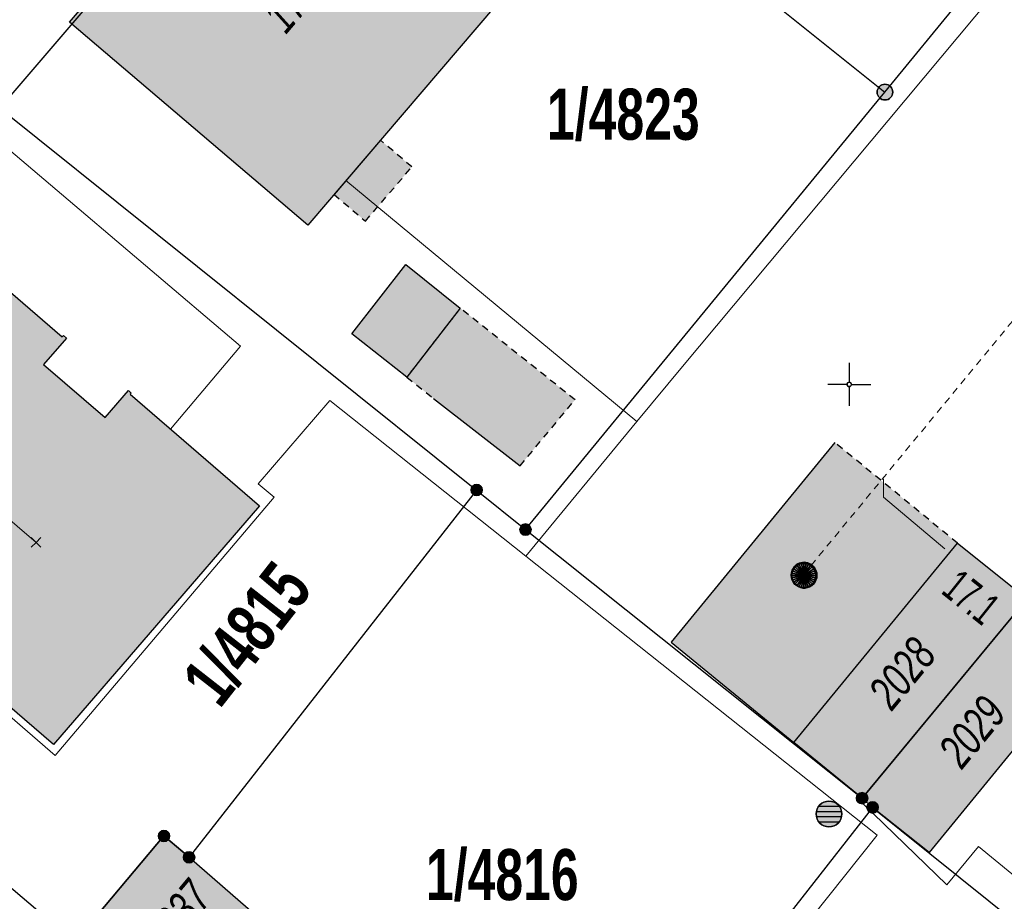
# Model space of a CAD drawing. Header units: metres. Extents: x 2695560 to 2696939, y 1260491 to 1262050.
# Tile 309 of 656: x 2695927 to 2695955, y 1260885 to 1260910. Entities that reach past the tile are written whole.
import ezdxf

# ---------------------------------------------------------------- set-up
doc = ezdxf.new("R2010")
doc.units = ezdxf.units.M
doc.linetypes.add('AUSGEZOGEN', pattern=[0])
doc.linetypes.add('VERDECKT2_S2', pattern=[0.36, 0.2, -0.16])
for name, color, linetype in [('XR$1$AV_Flächen (EO)', 7, 'AUSGEZOGEN'), ('XR$1$AV_Gebäudeflächen (BB)', 7, 'AUSGEZOGEN'), ('XR$1$AV_Gebäudeflächen (EO)', 7, 'AUSGEZOGEN'), ('XR$1$AV_Grenzpunkte', 7, 'AUSGEZOGEN'), ('XR$1$AV_Grundstück-Nr.', 7, 'AUSGEZOGEN'), ('XR$1$AV_Haus-Nr.', 7, 'AUSGEZOGEN'), ('XR$1$AV_Koordinatennetzpunkte', 7, 'AUSGEZOGEN'), ('XR$1$AV_Linien (BB)', 7, 'AUSGEZOGEN'), ('XR$1$AV_Versicherung-Nr.', 7, 'AUSGEZOGEN'), ('XR$1$AW_LK_Schachtdeckel', 24, 'AUSGEZOGEN'), ('XR$1$FM_LK_SW_TRASSEKNOTEN', 94, 'AUSGEZOGEN'), ('XR$1$Liegenschaftsgrenzen', 7, 'AUSGEZOGEN'), ('XR$1$PFAV', 255, 'AUSGEZOGEN'), ('XR$1$PFAW', 255, 'AUSGEZOGEN'), ('XR$1$PFWFM', 255, 'AUSGEZOGEN'), ('XR$1$RP_Abstandslinie', 7, 'AUSGEZOGEN')]:
    doc.layers.add(name, color=color, linetype=linetype)
for name, color, linetype, lineweight in [('XR$2$ABW-Linie-R-genau', 4, 'AUSGEZOGEN', 18), ('XR$2$ABW-Linie-R-ungenau', 4, 'VERDECKT2_S2', 18), ('XR$2$ABW-Punkt', 6, 'AUSGEZOGEN', 18), ('XR$2$KOM-Linie-U-genau', 91, 'AUSGEZOGEN', 18), ('XR$2$KOM-Punkt-U', 91, 'AUSGEZOGEN', 18), ('XR$2$WAS-Linie-genau', 5, 'AUSGEZOGEN', 18)]:
    doc.layers.add(name, color=color, linetype=linetype, lineweight=lineweight)
doc.styles.add('ARIAL', font='arial.ttf')

# ---------------------------------------------------------------- blocks, each defined once
blk = doc.blocks.new('BAV15')
at = {"layer": 'XR$1$PFAV', "transparency": 33554687}
blk.add_hatch(color=7, dxfattribs=at).paths.add_polyline_path([(0.5, 0), (0.49, 0.101), (0.459, 0.197), (0.41, 0.286), (0.344, 0.362), (0.264, 0.424), (0.174, 0.469), (0.076, 0.494), (-0.025, 0.499), (-0.125, 0.484), (-0.22, 0.449), (-0.306, 0.395), (-0.379, 0.326), (-0.437, 0.243), (-0.477, 0.15), (-0.497, 0.051), (-0.497, -0.051), (-0.477, -0.15), (-0.437, -0.243), (-0.379, -0.326), (-0.306, -0.395), (-0.22, -0.449), (-0.125, -0.484), (-0.025, -0.499), (0.076, -0.494), (0.174, -0.469), (0.264, -0.424), (0.344, -0.362), (0.41, -0.286), (0.459, -0.197), (0.49, -0.101)])
at = {"color": 7, "transparency": 33554687}
for start, end in [(90, 270), (270, 90)]:
    blk.add_arc((0, 0), 0.5, start, end, dxfattribs=at)
at = {"layer": 'XR$1$PFAV', "transparency": 33554687}
blk.add_circle((0, 0), 0.5, dxfattribs=at)
blk = doc.blocks.new('BAV2041')
at = {"color": 7, "transparency": 33554687}
for p, q in [((0, 0.5), (0, 0.05)), ((-0.05, 0), (-0.5, 0)), ((0.05, 0), (0.5, 0)), ((0, -0.05), (0, -0.5))]:
    blk.add_line(p, q, dxfattribs=at)
blk.add_circle((0, 0), 0.05, dxfattribs=at)
for start, end in [(90, 270), (270, 90)]:
    blk.add_arc((0, 0), 0.05, start, end, dxfattribs=at)
blk = doc.blocks.new('BAW2082')
at = {"layer": 'XR$1$PFAW', "transparency": 33554687}
blk.add_hatch(color=7, dxfattribs=at).paths.add_polyline_path([(0.509, -0.003), (0.499, 0.098), (0.469, 0.194), (0.42, 0.283), (0.354, 0.359), (0.274, 0.421), (0.183, 0.466), (0.085, 0.491), (-0.016, 0.496), (-0.116, 0.481), (-0.211, 0.446), (-0.297, 0.392), (-0.37, 0.323), (-0.428, 0.24), (-0.468, 0.147), (-0.488, 0.047), (-0.488, -0.054), (-0.468, -0.153), (-0.428, -0.246), (-0.37, -0.329), (-0.297, -0.398), (-0.211, -0.452), (-0.116, -0.487), (-0.016, -0.502), (0.085, -0.497), (0.183, -0.472), (0.274, -0.427), (0.354, -0.366), (0.42, -0.289), (0.469, -0.2), (0.499, -0.104)])
at = {"transparency": 33554687}
for start, end in [(91.1948, 268.8052), (268.8052, 91.1948)]:
    blk.add_arc((0.01, 0), 0.5, start, end, dxfattribs=at)
at = {"layer": 'XR$1$PFAW', "transparency": 33554687}
blk.add_circle((0.009, -0.003), 0.5, dxfattribs=at)
blk = doc.blocks.new('BWFM6')
at = {"layer": 'XR$1$PFWFM', "transparency": 33554687}
blk.add_hatch(color=7, dxfattribs=at).paths.add_polyline_path([(0.5, 0), (0.49, 0.101), (0.459, 0.197), (0.41, 0.286), (0.344, 0.362), (0.264, 0.424), (0.174, 0.469), (0.076, 0.494), (-0.025, 0.499), (-0.125, 0.484), (-0.22, 0.449), (-0.306, 0.395), (-0.379, 0.326), (-0.437, 0.243), (-0.477, 0.15), (-0.497, 0.051), (-0.497, -0.051), (-0.477, -0.15), (-0.437, -0.243), (-0.379, -0.326), (-0.306, -0.395), (-0.22, -0.449), (-0.125, -0.484), (-0.025, -0.499), (0.076, -0.494), (0.174, -0.469), (0.264, -0.424), (0.344, -0.362), (0.41, -0.286), (0.459, -0.197), (0.49, -0.101)])
at = {"color": 94, "transparency": 33554687}
for p, q in [((-0.484, 0.1), (0.486, 0.1)), ((-0.4, 0.3), (0.4, 0.3)), ((-0.487, -0.1), (0.487, -0.1)), ((-0.4, -0.3), (0.4, -0.3))]:
    blk.add_line(p, q, dxfattribs=at)
for start, end in [(90, 270), (270, 90)]:
    blk.add_arc((0, 0), 0.5, start, end, dxfattribs=at)
at = {"layer": 'XR$1$PFWFM', "transparency": 33554687}
blk.add_circle((0, 0, 0.993), 0.5, dxfattribs=at)
blk = doc.blocks.new('KOM-UNBEKANNT-U')
at = {"layer": 'XR$2$KOM-Punkt-U', "linetype": 'AUSGEZOGEN', "lineweight": 20, "transparency": 33554687}
for p, q in [((0, 0, 2500), (-141, 141, 2500)), ((-141, -141, 2500), (0, 0, 2500)), ((0, 0, 2500), (141, 141, 2500)), ((141, -141, 2500), (0, 0, 2500))]:
    blk.add_line(p, q, dxfattribs=at)
blk = doc.blocks.new('ABW-KONTROLLSCHACHT')
at = {"layer": 'XR$2$ABW-Punkt', "linetype": 'AUSGEZOGEN', "lineweight": 25, "transparency": 33554687}
for points in [[(-194, 291, 2500), (0, 0, 2500), (-247, 247, 2500)], [(-194, 291), (0, 0), (-247, 247)], [(-194, 291, 2500), (-194, 291), (-247, 247), (-247, 247, 2500)], [(-134, 323, 2500), (0, 0, 2500), (-194, 291, 2500)], [(-134, 323), (0, 0), (-194, 291)], [(-134, 323, 2500), (-134, 323), (-194, 291), (-194, 291, 2500)], [(-68, 343, 2500), (0, 0, 2500), (-134, 323, 2500)], [(-68, 343), (0, 0), (-134, 323)], [(-68, 343, 2500), (-68, 343), (-134, 323), (-134, 323, 2500)], [(0, 350, 2500), (0, 0, 2500), (-68, 343, 2500)], [(0, 350), (0, 0), (-68, 343)], [(0, 350, 2500), (0, 350), (-68, 343), (-68, 343, 2500)], [(68, 343, 2500), (0, 0, 2500), (0, 350, 2500)], [(68, 343), (0, 0), (0, 350)], [(68, 343, 2500), (68, 343), (0, 350), (0, 350, 2500)], [(134, 323, 2500), (0, 0, 2500), (68, 343, 2500)], [(134, 323), (0, 0), (68, 343)], [(194, 291, 2500), (0, 0, 2500), (134, 323, 2500)], [(194, 291), (0, 0), (134, 323)], [(247, 247, 2500), (0, 0, 2500), (194, 291, 2500)], [(247, 247), (0, 0), (194, 291)], [(134, 323, 2500), (134, 323), (68, 343), (68, 343, 2500)], [(194, 291, 2500), (194, 291), (134, 323), (134, 323, 2500)], [(247, 247, 2500), (247, 247), (194, 291), (194, 291, 2500)], [(-343, 68, 2500), (0, 0, 2500), (-350, 0, 2500)], [(-343, 68), (0, 0), (-350, 0)], [(-343, 68, 2500), (-343, 68), (-350, 0), (-350, 0, 2500)], [(-350, 0, 2500), (0, 0, 2500), (-343, -68, 2500)], [(-350, 0), (0, 0), (-343, -68)], [(-323, 134, 2500), (0, 0, 2500), (-343, 68, 2500)], [(-323, 134), (0, 0), (-343, 68)], [(-323, 134, 2500), (-323, 134), (-343, 68), (-343, 68, 2500)], [(-343, -68, 2500), (0, 0, 2500), (-323, -134, 2500)], [(-343, -68), (0, 0), (-323, -134)], [(-291, 194, 2500), (0, 0, 2500), (-323, 134, 2500)], [(-291, 194), (0, 0), (-323, 134)], [(-291, 194, 2500), (-291, 194), (-323, 134), (-323, 134, 2500)], [(-323, -134, 2500), (0, 0, 2500), (-291, -194, 2500)], [(-323, -134), (0, 0), (-291, -194)], [(-247, 247, 2500), (0, 0, 2500), (-291, 194, 2500)], [(-247, 247), (0, 0), (-291, 194)], [(-247, 247, 2500), (-247, 247), (-291, 194), (-291, 194, 2500)], [(-291, -194, 2500), (0, 0, 2500), (-247, -247, 2500)], [(-291, -194), (0, 0), (-247, -247)], [(-247, -247, 2500), (0, 0, 2500), (-194, -291, 2500)], [(-247, -247), (0, 0), (-194, -291)], [(-194, -291, 2500), (0, 0, 2500), (-134, -323, 2500)], [(-194, -291), (0, 0), (-134, -323)], [(-134, -323, 2500), (0, 0, 2500), (-68, -343, 2500)], [(-134, -323), (0, 0), (-68, -343)], [(-68, -343, 2500), (0, 0, 2500), (0, -350, 2500)], [(-68, -343), (0, 0), (0, -350)], [(291, 194, 2500), (0, 0, 2500), (247, 247, 2500)], [(291, 194), (0, 0), (247, 247)], [(323, 134, 2500), (0, 0, 2500), (291, 194, 2500)], [(323, 134), (0, 0), (291, 194)], [(343, 68, 2500), (0, 0, 2500), (323, 134, 2500)], [(343, 68), (0, 0), (323, 134)], [(350, 0, 2500), (0, 0, 2500), (343, 68, 2500)], [(350, 0), (0, 0), (343, 68)], [(0, -350, 2500), (0, 0, 2500), (68, -343, 2500)], [(68, -343, 2500), (0, 0, 2500), (134, -323, 2500)], [(134, -323, 2500), (0, 0, 2500), (194, -291, 2500)], [(194, -291, 2500), (0, 0, 2500), (247, -247, 2500)], [(247, -247, 2500), (0, 0, 2500), (291, -194, 2500)], [(291, -194, 2500), (0, 0, 2500), (323, -134, 2500)], [(323, -134, 2500), (0, 0, 2500), (343, -68, 2500)], [(343, -68, 2500), (0, 0, 2500), (350, 0, 2500)], [(0, -350), (0, 0), (68, -343)], [(68, -343), (0, 0), (134, -323)], [(134, -323), (0, 0), (194, -291)], [(194, -291), (0, 0), (247, -247)], [(247, -247), (0, 0), (291, -194)], [(291, -194), (0, 0), (323, -134)], [(323, -134), (0, 0), (343, -68)], [(343, -68), (0, 0), (350, 0)], [(291, 194, 2500), (291, 194), (247, 247), (247, 247, 2500)], [(323, 134, 2500), (323, 134), (291, 194), (291, 194, 2500)], [(343, 68, 2500), (343, 68), (323, 134), (323, 134, 2500)], [(350, 0, 2500), (350, 0), (343, 68), (343, 68, 2500)], [(-350, 0, 2500), (-350, 0), (-343, -68), (-343, -68, 2500)], [(-343, -68, 2500), (-343, -68), (-323, -134), (-323, -134, 2500)], [(-323, -134, 2500), (-323, -134), (-291, -194), (-291, -194, 2500)], [(-291, -194, 2500), (-291, -194), (-247, -247), (-247, -247, 2500)], [(-247, -247, 2500), (-247, -247), (-194, -291), (-194, -291, 2500)], [(194, -291, 2500), (194, -291), (247, -247), (247, -247, 2500)], [(247, -247, 2500), (247, -247), (291, -194), (291, -194, 2500)], [(291, -194, 2500), (291, -194), (323, -134), (323, -134, 2500)], [(323, -134, 2500), (323, -134), (343, -68), (343, -68, 2500)], [(343, -68, 2500), (343, -68), (350, 0), (350, 0, 2500)], [(-194, -291, 2500), (-194, -291), (-134, -323), (-134, -323, 2500)], [(-134, -323, 2500), (-134, -323), (-68, -343), (-68, -343, 2500)], [(-68, -343, 2500), (-68, -343), (0, -350), (0, -350, 2500)], [(0, -350, 2500), (0, -350), (68, -343), (68, -343, 2500)], [(68, -343, 2500), (68, -343), (134, -323), (134, -323, 2500)], [(134, -323, 2500), (134, -323), (194, -291), (194, -291, 2500)]]:
    blk.add_3dface(points, dxfattribs=at)
blk = doc.blocks.new('ABW-DECKEL')
at = {"layer": 'XR$2$ABW-Punkt', "linetype": 'AUSGEZOGEN', "lineweight": 25, "transparency": 33554687}
for points in [[(-194, 291, 2500), (0, 0, 2500), (-247, 247, 2500)], [(-194, 291), (0, 0), (-247, 247)], [(-194, 291, 2500), (-194, 291), (-247, 247), (-247, 247, 2500)], [(-134, 323, 2500), (0, 0, 2500), (-194, 291, 2500)], [(-134, 323), (0, 0), (-194, 291)], [(-134, 323, 2500), (-134, 323), (-194, 291), (-194, 291, 2500)], [(-68, 343, 2500), (0, 0, 2500), (-134, 323, 2500)], [(-68, 343), (0, 0), (-134, 323)], [(-68, 343, 2500), (-68, 343), (-134, 323), (-134, 323, 2500)], [(0, 350, 2500), (0, 0, 2500), (-68, 343, 2500)], [(0, 350), (0, 0), (-68, 343)], [(0, 350, 2500), (0, 350), (-68, 343), (-68, 343, 2500)], [(68, 343, 2500), (0, 0, 2500), (0, 350, 2500)], [(68, 343), (0, 0), (0, 350)], [(68, 343, 2500), (68, 343), (0, 350), (0, 350, 2500)], [(134, 323, 2500), (0, 0, 2500), (68, 343, 2500)], [(134, 323), (0, 0), (68, 343)], [(194, 291, 2500), (0, 0, 2500), (134, 323, 2500)], [(194, 291), (0, 0), (134, 323)], [(247, 247, 2500), (0, 0, 2500), (194, 291, 2500)], [(247, 247), (0, 0), (194, 291)], [(134, 323, 2500), (134, 323), (68, 343), (68, 343, 2500)], [(194, 291, 2500), (194, 291), (134, 323), (134, 323, 2500)], [(247, 247, 2500), (247, 247), (194, 291), (194, 291, 2500)], [(-343, 68, 2500), (0, 0, 2500), (-350, 0, 2500)], [(-343, 68), (0, 0), (-350, 0)], [(-343, 68, 2500), (-343, 68), (-350, 0), (-350, 0, 2500)], [(-350, 0, 2500), (0, 0, 2500), (-343, -68, 2500)], [(-350, 0), (0, 0), (-343, -68)], [(-323, 134, 2500), (0, 0, 2500), (-343, 68, 2500)], [(-323, 134), (0, 0), (-343, 68)], [(-323, 134, 2500), (-323, 134), (-343, 68), (-343, 68, 2500)], [(-343, -68, 2500), (0, 0, 2500), (-323, -134, 2500)], [(-343, -68), (0, 0), (-323, -134)], [(-291, 194, 2500), (0, 0, 2500), (-323, 134, 2500)], [(-291, 194), (0, 0), (-323, 134)], [(-291, 194, 2500), (-291, 194), (-323, 134), (-323, 134, 2500)], [(-323, -134, 2500), (0, 0, 2500), (-291, -194, 2500)], [(-323, -134), (0, 0), (-291, -194)], [(-247, 247, 2500), (0, 0, 2500), (-291, 194, 2500)], [(-247, 247), (0, 0), (-291, 194)], [(-247, 247, 2500), (-247, 247), (-291, 194), (-291, 194, 2500)], [(-291, -194, 2500), (0, 0, 2500), (-247, -247, 2500)], [(-291, -194), (0, 0), (-247, -247)], [(-247, -247, 2500), (0, 0, 2500), (-194, -291, 2500)], [(-247, -247), (0, 0), (-194, -291)], [(-194, -291, 2500), (0, 0, 2500), (-134, -323, 2500)], [(-194, -291), (0, 0), (-134, -323)], [(-134, -323, 2500), (0, 0, 2500), (-68, -343, 2500)], [(-134, -323), (0, 0), (-68, -343)], [(-68, -343, 2500), (0, 0, 2500), (0, -350, 2500)], [(-68, -343), (0, 0), (0, -350)], [(291, 194, 2500), (0, 0, 2500), (247, 247, 2500)], [(291, 194), (0, 0), (247, 247)], [(323, 134, 2500), (0, 0, 2500), (291, 194, 2500)], [(323, 134), (0, 0), (291, 194)], [(343, 68, 2500), (0, 0, 2500), (323, 134, 2500)], [(343, 68), (0, 0), (323, 134)], [(350, 0, 2500), (0, 0, 2500), (343, 68, 2500)], [(350, 0), (0, 0), (343, 68)], [(0, -350, 2500), (0, 0, 2500), (68, -343, 2500)], [(68, -343, 2500), (0, 0, 2500), (134, -323, 2500)], [(134, -323, 2500), (0, 0, 2500), (194, -291, 2500)], [(194, -291, 2500), (0, 0, 2500), (247, -247, 2500)], [(247, -247, 2500), (0, 0, 2500), (291, -194, 2500)], [(291, -194, 2500), (0, 0, 2500), (323, -134, 2500)], [(323, -134, 2500), (0, 0, 2500), (343, -68, 2500)], [(343, -68, 2500), (0, 0, 2500), (350, 0, 2500)], [(0, -350), (0, 0), (68, -343)], [(68, -343), (0, 0), (134, -323)], [(134, -323), (0, 0), (194, -291)], [(194, -291), (0, 0), (247, -247)], [(247, -247), (0, 0), (291, -194)], [(291, -194), (0, 0), (323, -134)], [(323, -134), (0, 0), (343, -68)], [(343, -68), (0, 0), (350, 0)], [(291, 194, 2500), (291, 194), (247, 247), (247, 247, 2500)], [(323, 134, 2500), (323, 134), (291, 194), (291, 194, 2500)], [(343, 68, 2500), (343, 68), (323, 134), (323, 134, 2500)], [(350, 0, 2500), (350, 0), (343, 68), (343, 68, 2500)], [(-350, 0, 2500), (-350, 0), (-343, -68), (-343, -68, 2500)], [(-343, -68, 2500), (-343, -68), (-323, -134), (-323, -134, 2500)], [(-323, -134, 2500), (-323, -134), (-291, -194), (-291, -194, 2500)], [(-291, -194, 2500), (-291, -194), (-247, -247), (-247, -247, 2500)], [(-247, -247, 2500), (-247, -247), (-194, -291), (-194, -291, 2500)], [(194, -291, 2500), (194, -291), (247, -247), (247, -247, 2500)], [(247, -247, 2500), (247, -247), (291, -194), (291, -194, 2500)], [(291, -194, 2500), (291, -194), (323, -134), (323, -134, 2500)], [(323, -134, 2500), (323, -134), (343, -68), (343, -68, 2500)], [(343, -68, 2500), (343, -68), (350, 0), (350, 0, 2500)], [(-194, -291, 2500), (-194, -291), (-134, -323), (-134, -323, 2500)], [(-134, -323, 2500), (-134, -323), (-68, -343), (-68, -343, 2500)], [(-68, -343, 2500), (-68, -343), (0, -350), (0, -350, 2500)], [(0, -350, 2500), (0, -350), (68, -343), (68, -343, 2500)], [(68, -343, 2500), (68, -343), (134, -323), (134, -323, 2500)], [(134, -323, 2500), (134, -323), (194, -291), (194, -291, 2500)]]:
    blk.add_3dface(points, dxfattribs=at)

msp = doc.modelspace()

# ---------------------------------------------------------------- hatches: boundary and pattern name
at = {"layer": 'XR$1$AV_Gebäudeflächen (BB)', "true_color": 0xd2d2d2, "transparency": 33554687}
for points in [[(2695935.233, 1260904.444), (2695941.805, 1260912.14), (2695934.874, 1260918.025), (2695933.724, 1260916.679), (2695928.308, 1260910.343)], [(2695923.534, 1260904.612), (2695918.095, 1260898.261), (2695917.835, 1260897.957), (2695927.836, 1260889.336), (2695933.825, 1260896.284), (2695930.069, 1260899.523), (2695930.101, 1260899.56), (2695930.018, 1260899.633), (2695929.338, 1260898.844), (2695927.551, 1260900.385), (2695928.216, 1260901.157), (2695928.125, 1260901.235), (2695928.092, 1260901.198), (2695923.788, 1260904.908)], [(2695938.079, 1260903.298), (2695936.507, 1260901.277), (2695938.108, 1260900.025), (2695939.665, 1260902.03)], [(2695951.345, 1260887.779), (2695956.14, 1260893.58), (2695954.117, 1260895.196), (2695949.356, 1260889.393)], [(2695951.345, 1260887.779), (2695951.65, 1260887.51), (2695953.292, 1260886.201), (2695958.076, 1260892.032), (2695956.14, 1260893.58)], [(2695931.149, 1260881.313), (2695933.719, 1260884.379), (2695931.78, 1260886.06), (2695931.05, 1260886.68), (2695928.46, 1260883.6)]]:
    msp.add_hatch(color=254, dxfattribs=at).paths.add_polyline_path(points)
at = {"layer": 'XR$1$AV_Gebäudeflächen (EO)', "true_color": 0xebebeb, "transparency": 33554687}
for points in [[(2695937.344, 1260906.915), (2695935.993, 1260905.334), (2695936.906, 1260904.556), (2695938.257, 1260906.137)], [(2695938.108, 1260900.025), (2695938.888, 1260899.399), (2695941.401, 1260897.442), (2695943, 1260899.364), (2695939.665, 1260902.03)], [(2695945.796, 1260892.314), (2695949.356, 1260889.393), (2695954.117, 1260895.196), (2695950.557, 1260898.117)]]:
    msp.add_hatch(color=7, dxfattribs=at).paths.add_polyline_path(points)

# ---------------------------------------------------------------- linework, layer by layer
at = {"layer": 'XR$1$AV_Flächen (EO)', "color": 7, "linetype": 'AUSGEZOGEN', "transparency": 33554687}
for p, q in [((2695937.344, 1260906.915), (2695935.993, 1260905.334)), ((2695938.888, 1260899.399), (2695941.401, 1260897.442)), ((2695950.557, 1260898.117), (2695945.796, 1260892.314))]:
    msp.add_line(p, q, dxfattribs=at)
at = {"layer": 'XR$1$AV_Flächen (EO)', "color": 7, "linetype": 'VERDECKT2_S2', "transparency": 33554687}
for p, q in [((2695938.108, 1260900.025), (2695938.888, 1260899.399)), ((2695954.117, 1260895.196), (2695950.557, 1260898.117))]:
    msp.add_line(p, q, dxfattribs=at)
for points in [[(2695935.993, 1260905.334), (2695936.906, 1260904.556), (2695938.257, 1260906.137), (2695937.344, 1260906.915)], [(2695941.401, 1260897.442), (2695943, 1260899.364), (2695939.665, 1260902.03), (2695938.108, 1260900.025)]]:
    msp.add_lwpolyline(points, dxfattribs=at)
at = {"layer": 'XR$1$AV_Flächen (EO)', "color": 7, "linetype": 'AUSGEZOGEN', "transparency": 33554687}
msp.add_lwpolyline([(2695945.796, 1260892.314), (2695949.356, 1260889.393), (2695954.117, 1260895.196)], dxfattribs=at)
at = {"layer": 'XR$1$AV_Linien (BB)', "color": 7, "linetype": 'AUSGEZOGEN', "transparency": 33554687}
msp.add_line((2695956.14, 1260893.58), (2695951.345, 1260887.779), dxfattribs=at)
for points in [[(2695934.874, 1260918.025), (2695941.805, 1260912.14), (2695935.233, 1260904.444)], [(2695935.233, 1260904.444), (2695928.308, 1260910.343), (2695933.724, 1260916.679)], [(2695923.534, 1260904.612), (2695923.788, 1260904.908), (2695928.092, 1260901.198), (2695928.125, 1260901.235), (2695928.216, 1260901.157), (2695927.551, 1260900.385), (2695929.338, 1260898.844), (2695930.018, 1260899.633), (2695930.101, 1260899.56), (2695930.069, 1260899.523), (2695933.825, 1260896.284), (2695927.836, 1260889.336), (2695917.835, 1260897.957), (2695918.095, 1260898.261)], [(2695951.345, 1260887.779), (2695949.356, 1260889.393), (2695954.117, 1260895.196), (2695956.14, 1260893.58)], [(2695956.14, 1260893.58), (2695958.076, 1260892.032), (2695953.292, 1260886.201), (2695951.65, 1260887.51), (2695951.345, 1260887.779)]]:
    msp.add_lwpolyline(points, dxfattribs=at)
for points in [[(2695938.079, 1260903.298), (2695939.665, 1260902.03), (2695938.108, 1260900.025), (2695936.507, 1260901.277), (2695938.079, 1260903.298)], [(2695931.149, 1260881.313), (2695928.46, 1260883.6), (2695931.05, 1260886.68), (2695931.78, 1260886.06), (2695933.719, 1260884.379), (2695931.149, 1260881.313)]]:
    msp.add_lwpolyline(points, close=True, dxfattribs=at)
at = {"layer": 'XR$1$Liegenschaftsgrenzen', "color": 7, "linetype": 'AUSGEZOGEN', "transparency": 33554687}
for p, q in [((2695952.01, 1260908.31), (2695964.79, 1260923.91)), ((2695932.73, 1260923.76), (2695952.01, 1260908.31)), ((2695922.03, 1260911.25), (2695940.14, 1260896.74)), ((2695941.56, 1260895.59), (2695952.01, 1260908.31)), ((2695911, 1260898.4), (2695927.38, 1260884.51)), ((2695940.14, 1260896.74), (2695941.56, 1260895.59)), ((2695941.56, 1260895.59), (2695951.345, 1260887.779)), ((2695951.345, 1260887.779), (2695951.65, 1260887.51)), ((2695951.65, 1260887.51), (2695929.2, 1260858.84)), ((2695951.65, 1260887.51), (2695961.17, 1260879.88))]:
    msp.add_line(p, q, dxfattribs=at)
for points in [[(2695951.345, 1260887.779), (2695956.14, 1260893.58), (2695965.72, 1260905.335), (2695971.59, 1260912.51), (2695974.47, 1260916.03)], [(2695940.14, 1260896.74), (2695931.78, 1260886.06), (2695931.05, 1260886.68), (2695928.46, 1260883.6), (2695927.38, 1260884.51)]]:
    msp.add_lwpolyline(points, dxfattribs=at)
at = {"layer": 'XR$1$RP_Abstandslinie', "color": 7, "linetype": 'AUSGEZOGEN', "transparency": 33554687}
msp.add_lwpolyline([(2696026.2, 1260867.73), (2695998.35, 1260890.53), (2695947.27, 1260932.35), (2695926.54, 1260908.15), (2695905.69, 1260883.84), (2695959.93, 1260841.13), (2695986.64, 1260820.1), (2696016.64, 1260796.49), (2696054.39, 1260844.66), (2696026.2, 1260867.73)], close=True, dxfattribs=at)
at = {"layer": 'XR$2$ABW-Linie-R-genau', "linetype": 'AUSGEZOGEN', "transparency": 33554687}
msp.add_lwpolyline([(2695953.755, 1260895.025), (2695951.968, 1260896.532), (2695951.972, 1260897.068)], dxfattribs=at)
at = {"layer": 'XR$2$ABW-Linie-R-ungenau', "linetype": 'VERDECKT2_S2', "transparency": 33554687}
msp.add_line((2695949.863, 1260894.547), (2695961.543, 1260908.72), dxfattribs=at)
at = {"layer": 'XR$2$KOM-Linie-U-genau', "linetype": 'AUSGEZOGEN', "transparency": 33554687}
for p, q in [((2695944.801, 1260898.729), (2695936.335, 1260905.739)), ((2695920.497, 1260901.071), (2695927.333, 1260895.217)), ((2695941.572, 1260894.82), (2695944.801, 1260898.729))]:
    msp.add_line(p, q, dxfattribs=at)
for points in [[(2695944.801, 1260898.729), (2695946.126, 1260900.333), (2695959.616, 1260916.484)], [(2695933.792, 1260896.915), (2695935.876, 1260899.346), (2695941.572, 1260894.82)], [(2695920.637, 1260885.201), (2695925.755, 1260890.857), (2695927.884, 1260889.019), (2695934.254, 1260896.531), (2695933.792, 1260896.915)], [(2695941.572, 1260894.82), (2695951.783, 1260886.706), (2695948.933, 1260883.131)], [(2695969.93, 1260892.239), (2695967.795, 1260894.199), (2695962.562, 1260888.52), (2695960.211, 1260888.28), (2695957.044, 1260884.475), (2695954.726, 1260886.377), (2695953.806, 1260885.256), (2695951.363, 1260887.627)]]:
    msp.add_lwpolyline(points, dxfattribs=at)
at = {"layer": 'XR$2$WAS-Linie-genau', "linetype": 'AUSGEZOGEN', "transparency": 33554687}
msp.add_lwpolyline([(2695922.218, 1260910.309), (2695933.275, 1260900.919), (2695931.237, 1260898.511)], dxfattribs=at)

# ---------------------------------------------------------------- block references
at = {"layer": 'XR$1$AV_Grenzpunkte', "color": 7, "linetype": 'AUSGEZOGEN', "lineweight": -3, "transparency": 33554687}
for p, xscale, yscale in [((2695952.01, 1260908.31), 0.4549999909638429, 0.4549999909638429), ((2695940.14, 1260896.74), 0.3249999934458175, 0.3249999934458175), ((2695941.56, 1260895.59), 0.3249999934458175, 0.3249999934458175), ((2695951.345, 1260887.779), 0.3249999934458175, 0.3249999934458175), ((2695951.65, 1260887.51), 0.3249999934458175, 0.3249999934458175), ((2695931.05, 1260886.68), 0.3249999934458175, 0.3249999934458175), ((2695931.78, 1260886.06), 0.3249999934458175, 0.3249999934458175)]:
    msp.add_blockref('BAV15', p, dxfattribs=dict(at, xscale=xscale, yscale=yscale))
at = {"layer": 'XR$1$AV_Koordinatennetzpunkte', "color": 7, "linetype": 'AUSGEZOGEN', "lineweight": -3, "transparency": 33554687, "xscale": 1.25, "yscale": 1.25}
msp.add_blockref('BAV2041', (2695950.97, 1260899.81), dxfattribs=at)
at = {"layer": 'XR$1$AW_LK_Schachtdeckel', "color": 24, "linetype": 'AUSGEZOGEN', "lineweight": -3, "transparency": 33554687, "xscale": 0.7499999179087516, "yscale": 0.7499999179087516, "rotation": 51.013961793}
msp.add_blockref('BAW2082', (2695949.653, 1260894.256), dxfattribs=at)
at = {"layer": 'XR$1$FM_LK_SW_TRASSEKNOTEN', "color": 94, "linetype": 'AUSGEZOGEN', "lineweight": -3, "transparency": 33554687, "xscale": 0.7499999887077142, "yscale": 0.7499999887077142}
msp.add_blockref('BWFM6', (2695950.383, 1260887.319), dxfattribs=at)
at = {"layer": 'XR$2$ABW-Punkt', "color": 6, "linetype": 'AUSGEZOGEN', "lineweight": 18, "transparency": 33554687, "xscale": 0.001, "yscale": 0.001, "zscale": 0.001, "rotation": 360}
for name in ['ABW-KONTROLLSCHACHT', 'ABW-DECKEL']:
    msp.add_blockref(name, (2695949.648, 1260894.255), dxfattribs=at)
at = {"layer": 'XR$2$KOM-Punkt-U', "color": 91, "linetype": 'AUSGEZOGEN', "lineweight": 18, "transparency": 33554687, "xscale": 0.001, "yscale": 0.001, "zscale": 0.001}
msp.add_blockref('KOM-UNBEKANNT-U', (2695927.333, 1260895.217), dxfattribs=at)

# ---------------------------------------------------------------- texts
at = {"layer": 'XR$1$AV_Grundstück-Nr.', "color": 7, "transparency": 33554687, "char_height": 1.48491, "attachment_point": 5, "style": 'ARIAL'}
for s, insert, width in [('\\A1;{\\fArial|i0|b1;\\H1.484908;\\W0.700000;\\C7;1/4823}\\P', (2695944.404, 1260907.647), 4.98214), ('\\A1;{\\fArial|i0|b1;\\H1.484908;\\W0.700000;\\C7;1/4816}\\P', (2695940.885, 1260885.534), 4.97324)]:
    msp.add_mtext(s, dxfattribs=dict(at, insert=insert, width=width))
at = {"layer": 'XR$1$AV_Grundstück-Nr.', "color": 7, "transparency": 33554687, "insert": (2695933.473, 1260892.549), "char_height": 1.48491, "width": 4.97324, "attachment_point": 5, "rotation": 51.9471, "style": 'ARIAL'}
msp.add_mtext('\\A1;{\\fArial|i0|b1;\\H1.484908;\\W0.700000;\\C7;1/4815}\\P', dxfattribs=at)
at = {"layer": 'XR$1$AV_Haus-Nr.', "color": 7, "transparency": 33554687, "insert": (2695954.81, 1260893.99), "char_height": 0.92968, "width": 1.96781, "attachment_point": 2, "rotation": 321.381, "style": 'ARIAL'}
msp.add_mtext('\\W0.63;17.1', dxfattribs=at)
at = {"layer": 'XR$1$AV_Versicherung-Nr.', "color": 7, "transparency": 33554687, "char_height": 0.96842, "attachment_point": 5, "style": 'ARIAL'}
for s, insert, width, rotation in [('\\A1;{\\fArial|i1|b0;\\H0.968418;\\W0.700000;\\C7;1785}\\P', (2695934.916, 1260911.083), 2.45636, 49.5045), ('\\A1;{\\fArial|i1|b0;\\H0.968418;\\W0.700000;\\C7;2028}\\P', (2695952.513, 1260891.412), 2.46457, 50.6331), ('\\A1;{\\fArial|i1|b0;\\H0.968418;\\W0.700000;\\C7;2029}\\P', (2695954.548, 1260889.713), 2.46457, 50.6331), ('\\A1;{\\fArial|i1|b0;\\H0.968418;\\W0.700000;\\C7;3337}\\P', (2695931.445, 1260884.357), 2.46457, 50.0292)]:
    msp.add_mtext(s, dxfattribs=dict(at, insert=insert, width=width, rotation=rotation))

doc.saveas('drawing.dxf')
